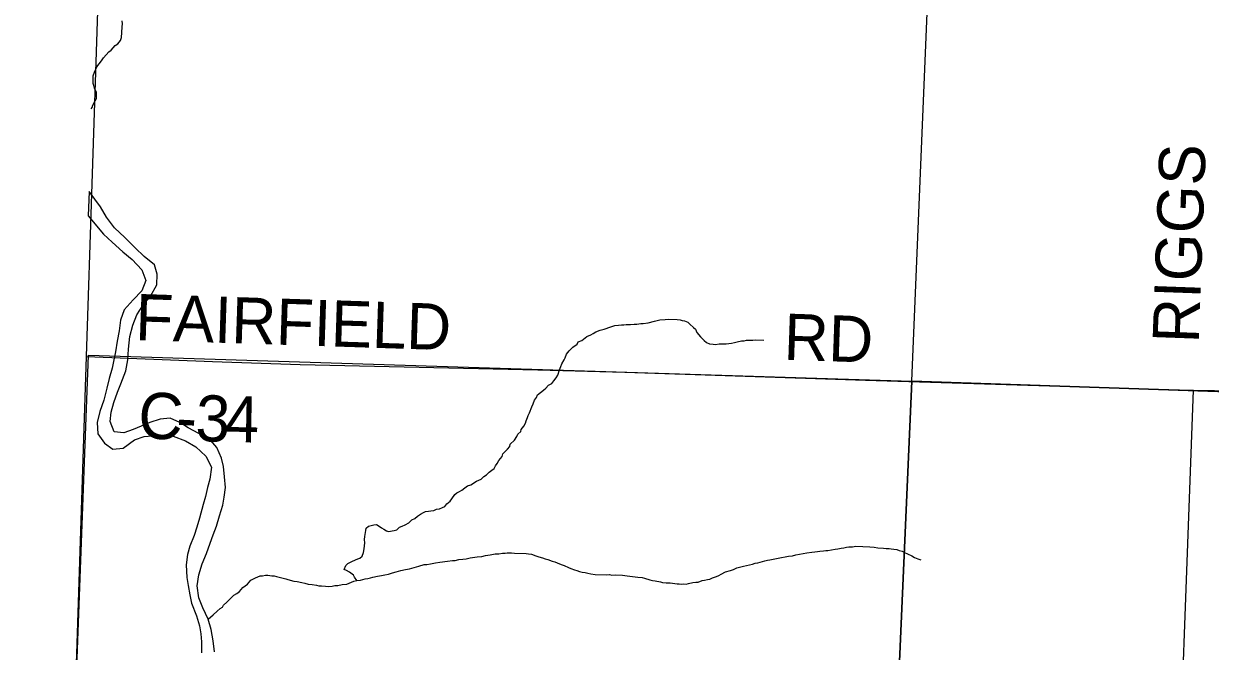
# Model space of a CAD drawing. Extents: x 1310247 to 1552180, y 377264 to 706493.
# Drawn here: x 1314817 to 1322524, y 555853 to 559928 of the extents above; entities that cross this region are included whole.
import ezdxf

# ---------------------------------------------------------------- set-up
doc = ezdxf.new("R2010")
doc.units = 0
for name, color, linetype in [('GM_X_County', 7, 'Continuous'), ('GM_X_County_Road', 7, 'Continuous'), ('GM_X_County_Road_Text', 7, 'Continuous'), ('GM_X_Major_River', 7, 'Continuous'), ('GM_X_Minor_River', 7, 'Continuous'), ('GM_X_Section', 7, 'Continuous'), ('GM_X_Township', 7, 'Continuous'), ('GM_X_Township_ROW', 7, 'Continuous')]:
    doc.layers.add(name, color=color, linetype=linetype)

msp = doc.modelspace()

# ---------------------------------------------------------------- linework, layer by layer
at = {"layer": 'GM_X_County'}
msp.add_lwpolyline([(1314816.5, 547262.4), (1315032.4, 552495), (1315139.1, 555171.6), (1315224.3, 557767), (1315371.5, 562255.7), (1315433.5, 563119.3), (1315528.3, 565580.3), (1315556.7, 566282.7), (1315581.3, 567215.1), (1315719.3, 572433.4), (1315915.6, 578885), (1315931, 579363.1), (1316037.4, 579359.5), (1316426.3, 579346.5), (1316853.2, 579333.4), (1317564.6, 579311.6), (1317879.5, 579302.2), (1321364.4, 579197.9), (1328634.3, 578993.7)], dxfattribs=at)
at = {"layer": 'GM_X_County_Road'}
for points in [[(1315224.3, 557767), (1316041.7, 557735.1), (1316612.7, 557714.3), (1318155, 557679.7), (1318721.8, 557664.4), (1320283.5, 557613.2), (1322324.8, 557550.6), (1322414.3, 557547.5), (1322551.2, 557546.9), (1325068.5, 557456.4), (1325082.3, 557455.9)], [(1322259.9, 553458.3), (1322292.3, 554205.7), (1322414.3, 557547.5)]]:
    msp.add_lwpolyline(points, dxfattribs=at)
at = {"layer": 'GM_X_Major_River'}
msp.add_line((1315241.7, 558838.7), (1315235.4, 558680.4), dxfattribs=at)
for points in [[(1316056.2, 555849.5), (1316047.9, 555919.8), (1316033.8, 555994.3), (1316013.5, 556060.9), (1315979.3, 556133.9), (1315952.9, 556198.6), (1315942.8, 556277), (1315954.6, 556348.8), (1315976.4, 556420.4), (1316004.1, 556487.8), (1316027.8, 556555.3), (1316047.2, 556609), (1316068.6, 556664.5), (1316088.2, 556732.2), (1316110, 556801.7), (1316119.3, 556853.6), (1316126.8, 556915.5), (1316120.6, 556985.8), (1316114.2, 557052), (1316101.6, 557106.4), (1316071.3, 557175.3), (1316018.8, 557236.6), (1315953.6, 557266.3), (1315884.5, 557304), (1315831.3, 557337.4), (1315768, 557367), (1315701.9, 557360.6), (1315635.3, 557338.2), (1315578.7, 557315.5), (1315528.1, 557292.7), (1315467.6, 557272.2), (1315403.7, 557277.7), (1315377.4, 557344.5), (1315384.9, 557406.4), (1315402.5, 557468), (1315426.2, 557535.6), (1315447.5, 557589.1), (1315479.6, 557674.5), (1315493.4, 557744.3), (1315497.1, 557814.3), (1315505.2, 557896.2), (1315525, 557969.8), (1315550.7, 558037.3), (1315590.3, 558098.5), (1315639.8, 558159.3), (1315681.6, 558232.4), (1315683.4, 558302.5), (1315664.9, 558363), (1315598.2, 558416.8), (1315539.6, 558472.3), (1315473.3, 558540), (1315406.8, 558603.7), (1315354.5, 558671.1), (1315316.2, 558738.2), (1315241.7, 558838.7)], [(1315235.4, 558680.4), (1315333.8, 558561.4), (1315390.5, 558510), (1315460.9, 558446.2), (1315521.7, 558396.6), (1315584, 558329), (1315610.3, 558260.2), (1315584.6, 558192.7), (1315527.1, 558134), (1315469.5, 558069.4), (1315445.9, 558003.8), (1315436.1, 557934), (1315424.4, 557866.1), (1315412.7, 557796.3), (1315401.4, 557744.5), (1315390, 557690.7), (1315372.4, 557625), (1315356.8, 557561.3), (1315336.8, 557483.7), (1315311, 557410.2), (1315293.2, 557338.5), (1315297.4, 557264.3), (1315341.8, 557203.1), (1315394.9, 557165.8), (1315463.1, 557172.1), (1315536.5, 557226.4), (1315599, 557246.9), (1315651.1, 557251.6), (1315717.2, 557254), (1315787.1, 557250.3), (1315866.3, 557218.3), (1315935.4, 557180.6), (1315999.9, 557118.9), (1316036.1, 557047.9), (1316026.2, 556970), (1316010.8, 556916.3), (1315997.4, 556858.6), (1315982, 556804.9), (1315957.8, 556717.3), (1315940.4, 556657.6), (1315923, 556604), (1315895.3, 556534.5), (1315879.9, 556480.8), (1315872.2, 556412.9), (1315876.2, 556330.7), (1315884.9, 556280.4), (1315895.4, 556220), (1315906.1, 556165.7), (1315938, 556082.8), (1315958.4, 556018.2), (1315967.1, 555965.9), (1315971.8, 555913.7), (1315972, 555841.6)]]:
    msp.add_lwpolyline(points, dxfattribs=at)
at = {"layer": 'GM_X_Minor_River'}
for points in [[(1315254.5, 559376.3), (1315260.9, 559384.5), (1315265.4, 559398.4), (1315280.5, 559428), (1315289, 559441.8), (1315289.8, 559465.9), (1315288.3, 559482.1), (1315277.2, 559510.6), (1315271.7, 559526.9), (1315268.2, 559541.1), (1315266.9, 559563.3), (1315267.8, 559589.4), (1315276.6, 559613.2), (1315291.9, 559648.9), (1315321.4, 559688.2), (1315334.1, 559705.8), (1315352.9, 559725.3), (1315369.6, 559744.8), (1315384.1, 559756.4), (1315411.3, 559787.7), (1315427.8, 559797.2), (1315444.6, 559818.7), (1315451.3, 559838.6), (1315454.4, 559870.7), (1315455.7, 559908.9), (1315458.3, 559926.9), (1315456.9, 559947)], [(1318327.9, 557744.4), (1318334.4, 557758.2), (1318343.2, 557782.1), (1318360, 557803.6), (1318383, 557827), (1318411.8, 557846.1), (1318418.4, 557862), (1318440.8, 557871.3), (1318473.9, 557896.3), (1318500.5, 557907.4), (1318514.9, 557917), (1318533.3, 557926.4), (1318561.9, 557937.5), (1318586.3, 557944.7), (1318629.1, 557959.3), (1318655.6, 557968.5), (1318679.8, 557969.7), (1318700, 557973), (1318714.1, 557972.5), (1318730.3, 557974), (1318758.5, 557975), (1318782.7, 557976.2), (1318798.9, 557977.7), (1318825.1, 557980.8), (1318839.3, 557982.3), (1318873.6, 557985.1), (1318914.3, 557995.8), (1318948.8, 558004.7), (1318983.1, 558007.5), (1319007.3, 558008.7), (1319061.7, 558006.8), (1319079.7, 558004.2), (1319093.7, 558001.7), (1319109.7, 557999.1), (1319129.6, 557990.4), (1319143.3, 557977.9), (1319166.7, 557954.9), (1319180.4, 557944.4), (1319189.7, 557922), (1319213, 557895), (1319236.3, 557870.1), (1319252, 557857.5), (1319271.9, 557848.7), (1319294, 557848), (1319310, 557845.4), (1319334.3, 557848.6), (1319360.5, 557849.7), (1319378.6, 557849.1), (1319396.9, 557852.5), (1319415, 557853.9), (1319433.3, 557857.3), (1319451.6, 557862.7), (1319477.9, 557867.8), (1319496.1, 557869.2), (1319512.3, 557872.7), (1319530.5, 557874), (1319552.6, 557873.3), (1319568.8, 557874.7), (1319623.1, 557872.9)], [(1316980, 556311.9), (1316965.6, 556332.8), (1316958, 556347.1), (1316932.4, 556366.1), (1316912.7, 556376.8), (1316898.8, 556383.3), (1316909.7, 556409.1), (1316922.3, 556422.7), (1316938.7, 556432.2), (1316953, 556437.8), (1316985.7, 556452.8), (1317000, 556458.3), (1317014.5, 556469.9), (1317023.3, 556493.7), (1317028.1, 556517.7), (1317030.8, 556537.7), (1317031.5, 556557.8), (1317030.2, 556578), (1317032.8, 556598), (1317033.3, 556612), (1317038.1, 556636), (1317040.7, 556652), (1317055.2, 556665.6), (1317089.8, 556674.5), (1317107.9, 556675.9), (1317125.7, 556665.2), (1317139.5, 556654.7), (1317155.3, 556646.1), (1317173, 556635.4), (1317187, 556630.9), (1317223.5, 556637.7), (1317239.7, 556641.2), (1317256.4, 556658.7), (1317274.8, 556666.1), (1317295.2, 556673.5), (1317317.8, 556686.8), (1317338.5, 556706.2), (1317357, 556715.6), (1317373.6, 556731.1), (1317394.1, 556742.5), (1317412.6, 556753.9), (1317426.9, 556759.5), (1317445.2, 556762.9), (1317461.3, 556764.3), (1317479.6, 556767.7), (1317497.9, 556775.1), (1317518.2, 556778.5), (1317536.6, 556785.9), (1317550.9, 556793.4), (1317565.6, 556811), (1317586.2, 556826.4), (1317596.9, 556842.2), (1317615.9, 556869.7), (1317630.4, 556881.2), (1317646.8, 556890.7), (1317661.2, 556898.3), (1317681.8, 556913.7), (1317698.4, 556927.2), (1317720.8, 556934.4), (1317757.8, 556957.3), (1317788.4, 556970.3), (1317805.1, 556987.9), (1317821.6, 556999.4), (1317840.3, 557016.8), (1317856.8, 557028.3), (1317871.3, 557039.9), (1317882, 557057.7), (1317892.5, 557071.4), (1317903.2, 557091.1), (1317924.2, 557116.6), (1317928.9, 557134.5), (1317958.1, 557165.7), (1317974.8, 557183.2), (1317977.3, 557197.2), (1318004.4, 557224.4), (1318019.2, 557248.1), (1318025.7, 557261.9), (1318044.5, 557279.4), (1318046.9, 557293.4), (1318065.8, 557314.9), (1318076.5, 557334.6), (1318081, 557348.5), (1318087.8, 557370.4), (1318092.3, 557384.4), (1318100.9, 557400.2), (1318116.3, 557439.9), (1318125, 557459.7), (1318133.9, 557483.5), (1318146.5, 557501.2), (1318153.2, 557519.1), (1318192.4, 557547.9), (1318206.9, 557561.5), (1318225.7, 557580.9), (1318246.2, 557592.3), (1318260.9, 557609.9), (1318275.7, 557629.5), (1318286.3, 557645.2), (1318297.5, 557681.1), (1318304.3, 557703), (1318312.9, 557718.8), (1318327.9, 557744.4)], [(1316013.6, 556060.4), (1316047.1, 556088.7), (1316072.1, 556113.9), (1316092.7, 556129.3), (1316107.2, 556138.9), (1316113.7, 556152.7), (1316136.5, 556172.1), (1316163.6, 556199.3), (1316182.3, 556216.8), (1316200.8, 556228.2), (1316217.3, 556241.7), (1316240.3, 556267.1), (1316269.2, 556288.2), (1316292.2, 556313.6), (1316323, 556330.6), (1316351.6, 556341.7), (1316367.8, 556343.2), (1316388, 556346.5), (1316402.1, 556346), (1316428.2, 556343.1), (1316442.2, 556342.6), (1316458.2, 556338.1), (1316518.2, 556323.9), (1316532.1, 556319.4), (1316572, 556308), (1316592.1, 556305.3), (1316624, 556298.2), (1316642.1, 556295.5), (1316664, 556288.8), (1316690.1, 556285.9), (1316718.1, 556280.9), (1316734.2, 556278.3), (1316750.2, 556277.8), (1316776.3, 556274.9), (1316798.5, 556274.1), (1316820.7, 556275.3), (1316836.9, 556278.8), (1316857.1, 556280.1), (1316885.4, 556285.2), (1316915.7, 556288.2), (1316930.1, 556295.7), (1316960.7, 556308.8), (1316981, 556312.1), (1317003.3, 556315.3), (1317033.7, 556322.4), (1317051.9, 556325.8), (1317068.2, 556329.2), (1317084.5, 556334.7), (1317114.8, 556339.7), (1317141.2, 556344.8), (1317161.4, 556348.2), (1317185.8, 556353.3), (1317212.3, 556362.5), (1317236.6, 556367.7), (1317267.1, 556376.7), (1317295.6, 556383.8), (1317321.9, 556388.9), (1317382.9, 556404.9), (1317417.5, 556415.8), (1317435.6, 556417.2), (1317457.9, 556420.4), (1317490.4, 556427.4), (1317518.6, 556430.4), (1317536.9, 556433.8), (1317551, 556435.4), (1317569.3, 556438.8), (1317601.6, 556441.7), (1317619.8, 556443.1), (1317642.1, 556448.3), (1317668.4, 556451.4), (1317690.6, 556452.7), (1317717, 556459.8), (1317761.5, 556466.4), (1317791.8, 556467.3), (1317816.2, 556474.5), (1317846.6, 556479.5), (1317878.9, 556484.5), (1317903.2, 556485.6), (1317925.4, 556488.9), (1317943.6, 556490.3), (1317957.7, 556491.8), (1317984, 556492.9), (1318004, 556490.2), (1318080.5, 556487.6), (1318094.5, 556485.1), (1318114.5, 556482.4), (1318142.4, 556473.4), (1318162.3, 556466.7), (1318186.3, 556459.8), (1318204.2, 556453.2), (1318220.1, 556448.6), (1318250, 556437.5), (1318265.9, 556432.9), (1318281.8, 556426.4), (1318295.7, 556419.9), (1318313.6, 556413.2)], [(1318313.6, 556413.2), (1318327.6, 556408.7), (1318355.3, 556395.7), (1318369.3, 556391.2), (1318393.1, 556382.3), (1318409.1, 556377.7), (1318427, 556371.1), (1318442.9, 556366.5), (1318463, 556363.8), (1318481, 556359.2), (1318501, 556356.5), (1318529.1, 556351.5), (1318603.5, 556348.9), (1318621.7, 556350.3), (1318637.7, 556347.8), (1318659.9, 556349), (1318706.1, 556347.4), (1318720.2, 556344.9), (1318736.2, 556342.4), (1318754.2, 556339.7), (1318806.4, 556333.9), (1318834.5, 556330.9), (1318848.5, 556328.4), (1318884.4, 556317.2), (1318900.3, 556312.6), (1318918.4, 556309.9), (1318952.4, 556302.8), (1318966.4, 556300.2), (1318990.5, 556297.4), (1319016.6, 556296.5), (1319030.6, 556294), (1319060.7, 556291), (1319074.8, 556290.5), (1319088.8, 556288), (1319103, 556289.5), (1319119.1, 556289), (1319135.3, 556292.4), (1319163.7, 556299.5), (1319181.9, 556300.9), (1319198.1, 556302.3), (1319222.5, 556311.6), (1319238.8, 556315), (1319257, 556318.4), (1319273.2, 556321.9), (1319289.6, 556329.4), (1319316.1, 556338.5), (1319332.4, 556344), (1319346.8, 556353.6), (1319375.5, 556368.7), (1319408, 556377.6), (1319426.3, 556383), (1319448.9, 556394.3), (1319491.5, 556404.9), (1319511.8, 556410.2), (1319530.1, 556413.6), (1319550.4, 556419), (1319568.7, 556424.4), (1319584.9, 556427.8), (1319629.6, 556440.4), (1319647.9, 556443.8), (1319662.1, 556447.3), (1319716.8, 556457.5), (1319739.1, 556460.8), (1319763.4, 556466), (1319783.7, 556469.3), (1319809.9, 556472.4), (1319832.3, 556479.7), (1319903.2, 556491.3), (1319935.6, 556496.2), (1319955.8, 556497.6), (1319972, 556501), (1319988.2, 556502.5), (1320012.4, 556505.7), (1320026.6, 556507.2), (1320040.7, 556506.7), (1320087.3, 556515.2), (1320105.5, 556518.6), (1320125.8, 556521.9), (1320144, 556525.3), (1320160.2, 556528.8), (1320176.4, 556530.2), (1320200.6, 556531.4), (1320220.9, 556534.7), (1320313.4, 556531.5), (1320341.5, 556528.5), (1320363.5, 556523.8), (1320401.7, 556522.4), (1320417.7, 556519.9), (1320437.9, 556519.2), (1320451.9, 556518.7), (1320468, 556516.1), (1320488, 556513.4), (1320503.9, 556506.9), (1320521.9, 556502.2), (1320537.7, 556493.6), (1320557.5, 556484.9), (1320585.3, 556471.9), (1320603.1, 556461.2), (1320624.9, 556452.4), (1320642.8, 556445.8)]]:
    msp.add_lwpolyline(points, dxfattribs=at)
at = {"layer": 'GM_X_Section'}
for points in [[(1320805.7, 562910.6), (1326120.1, 562724.5), (1325904.4, 557426.9), (1320585.8, 557607)], [(1315236.8, 557776), (1320585.8, 557607), (1320349.9, 552243.3), (1315039.8, 552503.3)], [(1320585.8, 557607), (1325904.4, 557426.9), (1325704.6, 552080.5), (1320349.9, 552243.3)]]:
    msp.add_lwpolyline(points, close=True, dxfattribs=at)
at = {"layer": 'GM_X_Township'}
msp.add_lwpolyline([(1314816.5, 547262.4), (1315032.4, 552495), (1315139.1, 555171.6), (1315224.3, 557767), (1315371.5, 562255.7), (1315433.5, 563119.3), (1315528.3, 565580.3), (1315556.7, 566282.7), (1315581.3, 567215.1), (1315719.3, 572433.4), (1315915.6, 578885), (1315931, 579363.1), (1316037.4, 579359.5), (1316426.3, 579346.5), (1316853.2, 579333.4), (1317564.6, 579311.6), (1317879.5, 579302.2), (1321364.4, 579197.9), (1328634.3, 578993.7)], dxfattribs=at)
at = {"layer": 'GM_X_Township_ROW'}
msp.add_lwpolyline([(1315032.4, 552495), (1315139.1, 555171.7), (1315224.3, 557767), (1315371.5, 562255.7), (1315374.8, 562300.9)], dxfattribs=at)

# ---------------------------------------------------------------- texts
at = {"layer": 'GM_X_County_Road_Text'}
for s, rotation, p in [('RIGGS', 87.93821, (1322448.5, 557849.8)), ('FAIRFIELD', 358.13612, (1315538.4, 557874.1)), ('RD', 358.02427, (1319750.1, 557746.6)), ('C', 356.73927, (1315553.8, 557239.6)), ('3', 357.77886, (1315928.8, 557219)), ('4', 358.89083, (1316119.8, 557211.7)), ('-', 357.07498, (1315801.7, 557225.5))]:
    msp.add_text(s, height=300, rotation=rotation, dxfattribs=at).set_placement(p)

doc.saveas('drawing.dxf')
